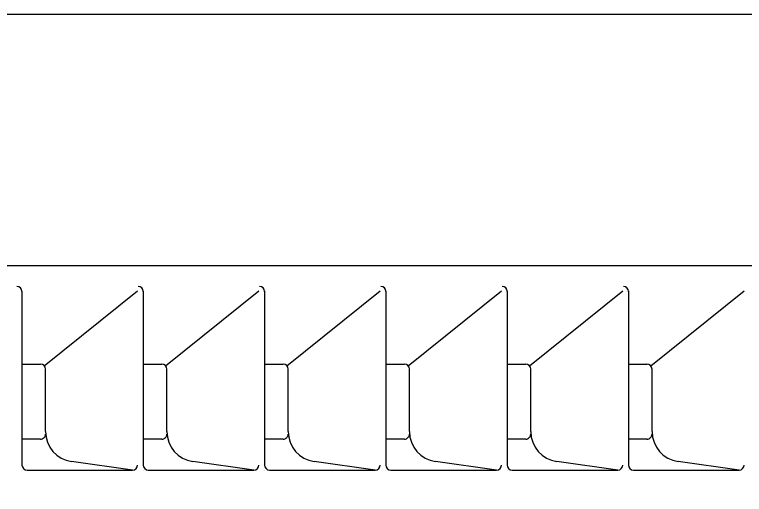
# Model space of a CAD drawing. Extents: x 2087776 to 2104538, y 970919 to 982612.
# Drawn here: x 2096372 to 2096746.8, y 978418.9 to 978665.4 of the extents above; entities that cross this region are included whole.
import ezdxf

# ---------------------------------------------------------------- set-up
doc = ezdxf.new("R2010")
doc.units = 0
doc.layers.add('1', color=7, linetype='Continuous')

msp = doc.modelspace()

# ---------------------------------------------------------------- linework, layer by layer
at = {"layer": '1'}
for p, q in [((2096347.27, 978536.42), (2097333.44, 978536.42)), ((2096387.23, 978484.98), (2096435.21, 978523.44)), ((2096449.52, 978484.98), (2096497.49, 978523.44)), ((2096511.81, 978484.98), (2096559.77, 978523.44)), ((2096574.09, 978484.98), (2096622.06, 978523.44)), ((2096636.37, 978484.98), (2096684.35, 978523.44)), ((2096698.66, 978484.98), (2096746.63, 978523.44)), ((2096375.82, 978485.8), (2096375.82, 978485.8)), ((2096375.82, 978485.8), (2096385.34, 978485.8)), ((2096387.93, 978485.8), (2096387.93, 978485.8)), ((2096438.11, 978485.8), (2096438.11, 978485.8)), ((2096438.11, 978485.8), (2096447.63, 978485.8)), ((2096450.22, 978485.8), (2096450.22, 978485.8)), ((2096500.39, 978485.8), (2096500.39, 978485.8)), ((2096500.39, 978485.8), (2096509.92, 978485.8)), ((2096512.5, 978485.8), (2096512.5, 978485.8)), ((2096562.68, 978485.8), (2096562.68, 978485.8)), ((2096562.68, 978485.8), (2096572.2, 978485.8)), ((2096574.79, 978485.8), (2096574.79, 978485.8)), ((2096624.96, 978485.8), (2096624.96, 978485.8)), ((2096624.96, 978485.8), (2096634.48, 978485.8)), ((2096637.08, 978485.8), (2096637.08, 978485.8)), ((2096687.25, 978485.8), (2096687.25, 978485.8)), ((2096687.25, 978485.8), (2096696.77, 978485.8)), ((2096699.36, 978485.8), (2096699.36, 978485.8)), ((2096387.93, 978451.21), (2096387.93, 978483.2)), ((2096450.22, 978451.21), (2096450.22, 978483.2)), ((2096512.5, 978451.21), (2096512.5, 978483.2)), ((2096574.79, 978451.21), (2096574.79, 978483.2)), ((2096637.08, 978451.21), (2096637.08, 978483.2)), ((2096699.36, 978451.21), (2096699.36, 978483.2)), ((2096375.82, 978447.29), (2096375.82, 978447.29)), ((2096385.34, 978447.29), (2096375.82, 978447.29)), ((2096438.11, 978447.29), (2096438.11, 978447.29)), ((2096447.63, 978447.29), (2096438.11, 978447.29)), ((2096500.39, 978447.29), (2096500.39, 978447.29)), ((2096509.92, 978447.29), (2096500.39, 978447.29)), ((2096562.68, 978447.29), (2096562.68, 978447.29)), ((2096572.2, 978447.29), (2096562.68, 978447.29)), ((2096624.96, 978447.29), (2096624.96, 978447.29)), ((2096634.48, 978447.29), (2096624.96, 978447.29)), ((2096687.25, 978447.29), (2096687.25, 978447.29)), ((2096696.77, 978447.29), (2096687.25, 978447.29)), ((2096432.61, 978431.39), (2096401.34, 978435.79)), ((2096494.89, 978431.39), (2096463.63, 978435.79)), ((2096557.17, 978431.39), (2096525.91, 978435.79)), ((2096619.46, 978431.39), (2096588.2, 978435.79)), ((2096681.75, 978431.39), (2096650.48, 978435.79)), ((2096744.03, 978431.39), (2096712.77, 978435.79)), ((2096375.82, 978431.39), (2096375.82, 978431.39)), ((2096375.82, 978431.39), (2096375.82, 978431.39)), ((2096378.41, 978431.39), (2096432.61, 978431.39)), ((2096438.11, 978431.39), (2096438.11, 978431.39)), ((2096438.11, 978431.39), (2096438.11, 978431.39)), ((2096440.7, 978431.39), (2096494.89, 978431.39)), ((2096500.39, 978431.39), (2096500.39, 978431.39)), ((2096500.39, 978431.39), (2096500.39, 978431.39)), ((2096502.98, 978431.39), (2096557.17, 978431.39)), ((2096562.68, 978431.39), (2096562.68, 978431.39)), ((2096562.68, 978431.39), (2096562.68, 978431.39)), ((2096565.27, 978431.39), (2096619.46, 978431.39)), ((2096624.96, 978431.39), (2096624.96, 978431.39)), ((2096624.96, 978431.39), (2096624.96, 978431.39)), ((2096627.55, 978431.39), (2096681.75, 978431.39)), ((2096687.25, 978431.39), (2096687.25, 978431.39)), ((2096687.25, 978431.39), (2096687.25, 978431.39)), ((2096689.84, 978431.39), (2096744.03, 978431.39))]:
    msp.add_line(p, q, dxfattribs=at)
for points in [[(2098759.93, 976815.01), (2098759.93, 978665.4), (2096181.19, 978665.4), (2096181.19, 976815.01), (2098759.93, 976815.01), (2098759.93, 976901.49), (2098103.76, 976901.49), (2098103.76, 977113.68), (2098759.93, 977113.68), (2098759.93, 977208.71), (2098103.76, 977208.71), (2098103.76, 976815.01), (2098362.29, 976815.01), (2098362.29, 976901.49), (2098362.29, 976815.01), (2098614.92, 976815.01), (2098614.92, 976901.49), (2098614.92, 976861.08), (2098759.93, 976861.08)], [(2096375.82, 978523.42), (2096375.82, 978433.73)], [(2096438.11, 978523.42), (2096438.11, 978433.73)], [(2096500.39, 978523.42), (2096500.39, 978433.73)], [(2096562.68, 978523.42), (2096562.68, 978433.73)], [(2096624.96, 978523.42), (2096624.96, 978433.73)], [(2096687.25, 978523.42), (2096687.25, 978433.73)]]:
    msp.add_lwpolyline(points, dxfattribs=at)
for centre, radius, start, end in [((2096373.23, 978523.15), 2.6, 0, 90), ((2096435.52, 978523.15), 2.6, 0, 90), ((2096497.8, 978523.15), 2.6, 0, 90), ((2096560.09, 978523.15), 2.6, 0, 90), ((2096622.37, 978523.15), 2.6, 0, 90), ((2096684.65, 978523.15), 2.6, 0, 90), ((2096385.34, 978483.2), 2.6, 0, 90), ((2096447.63, 978483.2), 2.6, 0, 90), ((2096509.91, 978483.2), 2.6, 0, 90), ((2096572.2, 978483.2), 2.6, 0, 90), ((2096634.48, 978483.2), 2.6, 0, 90), ((2096696.76, 978483.2), 2.6, 0, 90), ((2096403.51, 978451.21), 15.57, 180, 261.9957), ((2096465.79, 978451.21), 15.57, 180, 261.9957), ((2096528.08, 978451.21), 15.57, 180, 261.9957), ((2096590.36, 978451.21), 15.57, 180, 261.9957), ((2096652.65, 978451.21), 15.57, 180, 261.9957), ((2096714.93, 978451.21), 15.57, 180, 261.9957), ((2096385.34, 978449.88), 2.6, 269.9902, 0), ((2096447.63, 978449.88), 2.6, 269.9902, 0), ((2096509.91, 978449.88), 2.6, 269.9902, 0), ((2096572.2, 978449.88), 2.6, 269.9902, 0), ((2096634.48, 978449.88), 2.6, 269.9902, 0), ((2096696.76, 978449.88), 2.6, 269.9902, 0), ((2096378.42, 978433.98), 2.6, 180, 270), ((2096432.61, 978433.98), 2.6, 270, 360), ((2096440.7, 978433.98), 2.6, 180, 270), ((2096494.89, 978433.98), 2.6, 270, 360), ((2096502.99, 978433.98), 2.6, 180, 270), ((2096557.18, 978433.98), 2.6, 270, 360), ((2096565.27, 978433.98), 2.6, 180, 270), ((2096619.46, 978433.98), 2.6, 270, 360), ((2096627.56, 978433.98), 2.6, 180, 270), ((2096681.75, 978433.98), 2.6, 270, 360), ((2096689.84, 978433.98), 2.6, 180, 270), ((2096744.03, 978433.98), 2.6, 270, 360)]:
    msp.add_arc(centre, radius, start, end, dxfattribs=at)

doc.saveas('drawing.dxf')
